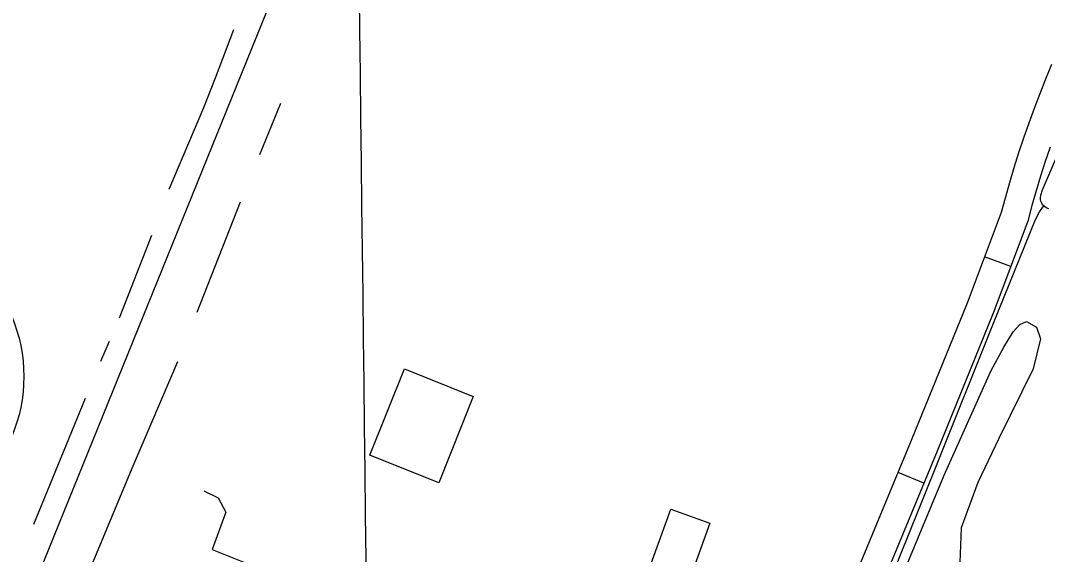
# Model space of a CAD drawing. Extents: x 3704301 to 3742427, y 506229 to 532009.
# Drawn here: x 3713333 to 3714436, y 523977 to 524550 of the extents above; entities that cross this region are included whole.
import ezdxf

# ---------------------------------------------------------------- set-up
doc = ezdxf.new("R2010")
doc.units = 0
for name, color, linetype in [('V-BLDG-OTLN', 7, 'Continuous'), ('V-GRID-MAJR', 7, 'Continuous'), ('V-ROAD-CNTR', 7, 'Continuous'), ('V-ROAD-IDEN', 7, 'Continuous'), ('V-SITE-VEGE', 7, 'Continuous'), ('V-TOPO-SHOR', 7, 'Continuous'), ('V-UTIL-LINE', 7, 'Continuous')]:
    doc.layers.add(name, color=color, linetype=linetype)

msp = doc.modelspace()

# ---------------------------------------------------------------- linework, layer by layer
at = {"layer": 'V-BLDG-OTLN'}
for points in [[(3713819.029, 524146.349), (3713781.995, 524053.831), (3713708.154, 524083.387), (3713745.188, 524175.906)], [(3714073.0670000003, 524010.196), (3714047.299, 523938.928), (3714005.393, 523954.077), (3714031.159, 524025.34500000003)]]:
    msp.add_lwpolyline(points, close=True, dxfattribs=at)
at = {"layer": 'V-GRID-MAJR'}
for points in [[(3713850.364, 511710.695), (3713778.102, 517769.291), (3713705.816, 523829.819), (3713633.5300000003, 529890.361), (3713633.507, 529892.279)], [(3708427.129, 523767.243), (3713705.816, 523829.819), (3718984.494, 523893.163), (3724263.162, 523957.275), (3729541.821, 524022.155), (3734820.471, 524087.803), (3740099.111, 524154.218), (3740099.112, 524154.218)]]:
    msp.add_spline(points, degree=3, dxfattribs=at)
at = {"layer": 'V-ROAD-CNTR'}
for p, q in [((3714396.2012938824, 524285.92320588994), (3714368.0997857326, 524296.4258360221)), ((3714302.945074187, 524053.44585204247), (3714275.231966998, 524064.93426750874))]:
    msp.add_line(p, q, dxfattribs=at)
for points in [[(3712799.018362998, 522839.49229480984), (3712800.900359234, 522840.3962930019), (3712813.9683330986, 522848.06927765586), (3712831.0632989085, 522853.21826735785), (3712867.051226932, 522863.17024745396), (3712894.701171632, 522872.2242293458), (3712907.5221459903, 522880.16821345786), (3712917.080126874, 522890.34219311), (3712927.228106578, 522907.48615882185), (3713724.9775110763, 524874.0512256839)], [(3714439.899227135, 524502.6657821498), (3714433.4831470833, 524487.0604417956), (3714427.2861237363, 524471.370967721), (3714421.303556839, 524455.5959846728), (3714415.5417104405, 524439.7379983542), (3714409.997937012, 524423.8042054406), (3714404.674414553, 524407.7941520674), (3714399.573754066, 524391.7125936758), (3714394.6947626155, 524375.5620081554), (3714390.040696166, 524359.3451631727), (3714385.81785547, 524343.8334353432), (3714349.4578366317, 524246.54624605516), (3714289.350777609, 524098.9925859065), (3714231.411867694, 523959.2285579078)], [(3714438.4000629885, 524414.1417945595), (3714433.207585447, 524398.5258479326), (3714428.232245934, 524382.8394063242), (3714423.473237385, 524367.0859918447), (3714418.933303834, 524351.2668368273), (3714414.4021445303, 524334.6225646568), (3714377.4061633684, 524235.6337539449), (3714317.0992223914, 524087.5894140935), (3714259.200132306, 523947.92144209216)]]:
    msp.add_lwpolyline(points, dxfattribs=at)
at = {"layer": 'V-ROAD-IDEN'}
msp.add_circle((3713171.5806178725, 524167.8596380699), 164.99966999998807, dxfattribs=at)
at = {"layer": 'V-SITE-VEGE'}
msp.add_lwpolyline([(3714283.362, 523962.13300000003), (3714324.723, 524061.916), (3714374.69, 524173.493), (3714388.758, 524199.429), (3714398.9220000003, 524215.936), (3714405.967, 524223.8), (3714413.025, 524226.958), (3714424.029, 524220.706), (3714427.981, 524208.156), (3714420.2090000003, 524175.957), (3714383.4990000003, 524101.30100000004), (3714360.848, 524054.15400000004), (3714342.911, 524005.447), (3714341.5130000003, 523968.232)], dxfattribs=at)
at = {"layer": 'V-TOPO-SHOR'}
for p, q in [((3713542.473, 524488.525), (3713562.154, 524540.415)), ((3713589.917, 524405.9990000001), (3713612.502, 524461.3910000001)), ((3713522.753, 524236.912), (3713569.068, 524355.272)), ((3713439.403, 524230.813), (3713474.144, 524319.436)), ((3713419.128, 524184.163), (3713428.397, 524205.739)), ((3713347.315, 524009.242), (3713402.912, 524144.514))]:
    msp.add_line(p, q, dxfattribs=at)
for points in [[(3713492.664, 524368.991), (3713529.735, 524456.455), (3713542.473, 524488.525)], [(3714437.273, 524347.758), (3714434.3910000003, 524348.88), (3714432.065, 524350.776), (3714430.435, 524352.2), (3714429.435, 524353.85), (3714428.598, 524356.203), (3714428.299, 524357.615), (3714428.3170000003, 524359.724), (3714428.657, 524362.6140000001), (3714430.275, 524368.149), (3714472.56, 524466.251)], [(3713947.539, 523153.311), (3713975.324, 523226.189), (3714039.025, 523383.03500000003), (3714102.136, 523542.789), (3714180.904, 523732.291), (3714240.538, 523883.88300000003), (3714315.818, 524070.46400000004), (3714377.7770000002, 524224.976), (3714422.9450000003, 524336.3420000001), (3714427.004, 524344.505), (3714431.756, 524351.047)], [(3713401.1240000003, 523944.789), (3713453.819, 524072.023), (3713501.9080000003, 524183.854)]]:
    msp.add_lwpolyline(points, dxfattribs=at)
at = {"layer": 'V-UTIL-LINE'}
msp.add_lwpolyline([(3713529.702, 524044.994), (3713545.338, 524037.45900000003), (3713553.42, 524022.33400000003), (3713538.844, 523982.07300000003), (3713665.8000000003, 523931.264), (3713613.117, 523796.25800000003), (3713552.887, 523650.348), (3713541.5840000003, 523627.60500000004), (3713546.799, 523624.304), (3713574.274, 523613.011), (3713576.6010000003, 523610.455)], dxfattribs=at)

doc.saveas('drawing.dxf')
